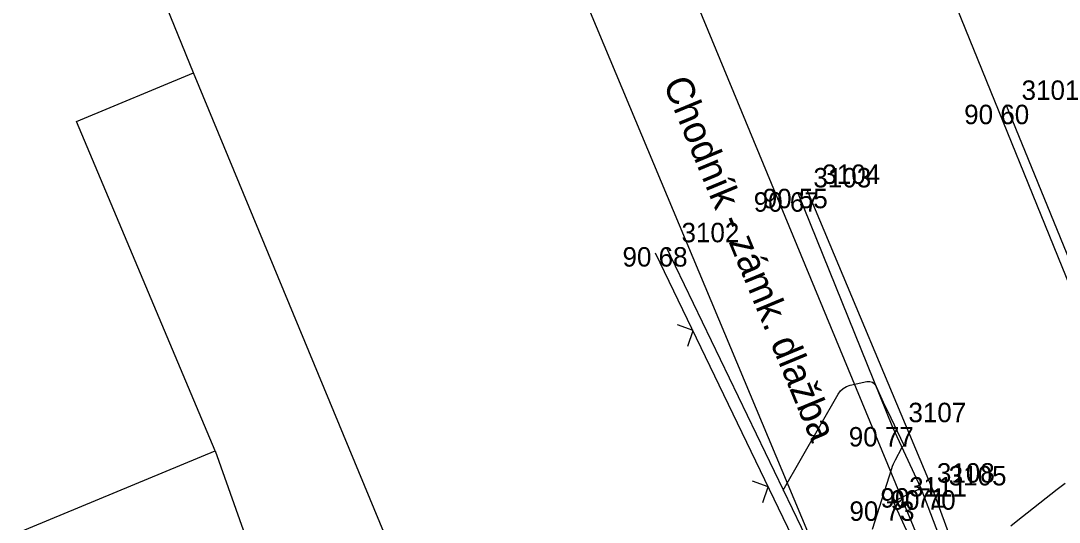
# Model space of a CAD drawing. Extents: x -711081 to -709338, y -1025122 to -1024092.
# Drawn here: x -710165.51 to -710150.55, y -1024668.64 to -1024661.42 of the extents above; entities that cross this region are included whole.
import ezdxf

# ---------------------------------------------------------------- set-up
doc = ezdxf.new("R2010")
doc.units = 0
for name, color, linetype in [('Ex_Minor Contours', 7, 'Continuous'), ('Z_body', 7, 'Continuous'), ('Z_body_cisla', 7, 'Continuous'), ('Z_body_vysky_redukovane', 7, 'Continuous'), ('Z_katastr_hranice', 7, 'Continuous'), ('Z_katastr_vnitrni_kresba', 7, 'Continuous'), ('Z_komunikace', 7, 'Continuous'), ('Z_komunikace_osa', 7, 'Continuous'), ('Z_obruba', 7, 'Continuous'), ('Z_ploty', 7, 'Continuous'), ('Z_ploty_znacky', 7, 'Continuous'), ('Z_popisy', 7, 'Continuous'), ('Z_rozhranni', 7, 'Continuous')]:
    doc.layers.add(name, color=color, linetype=linetype)

# ---------------------------------------------------------------- blocks, each defined once
blk = doc.blocks.new('POINT_DISPLAY')
blk.add_line((0, 0), (0, 0))
blk = doc.blocks.new('Z212')
for p, q in [((-0.17, 0.17), (0, 0)), ((0, 0), (0.17, 0.17))]:
    blk.add_line(p, q)

msp = doc.modelspace()

# ---------------------------------------------------------------- linework, layer by layer
at = {"layer": 'Ex_Minor Contours'}
for points in [[(-710154.523, -1024668.18), (-710153.732, -1024666.795), (-710153.7, -1024666.749), (-710153.661, -1024666.713), (-710153.615, -1024666.687), (-710153.562, -1024666.669), (-710153.321, -1024666.616), (-710153.276, -1024666.612), (-710153.238, -1024666.622), (-710153.207, -1024666.647), (-710153.184, -1024666.685), (-710153.103, -1024666.867), (-710153.083, -1024666.913), (-710153.062, -1024666.958), (-710153.041, -1024667.003), (-710153.019, -1024667.048), (-710152.789, -1024667.52), (-710152.787, -1024667.525), (-710152.787, -1024667.53), (-710152.789, -1024667.534), (-710152.792, -1024667.538), (-710152.806, -1024667.555), (-710152.81, -1024667.559), (-710152.813, -1024667.564), (-710152.816, -1024667.568), (-710152.819, -1024667.573), (-710152.912, -1024667.745), (-710152.928, -1024667.775), (-710152.942, -1024667.806), (-710152.955, -1024667.838), (-710152.966, -1024667.871), (-710153.243, -1024668.745)], [(-710151.246, -1024668.691), (-710151.167, -1024668.632), (-710150.579, -1024668.166), (-710150.463, -1024668.078)]]:
    msp.add_lwpolyline(points, dxfattribs=at)
at = {"layer": 'Z_katastr_hranice'}
for p, q in [((-710173.75, -1024607.8), (-710147.8, -1024671.63)), ((-710165.37, -1024642), (-710153.7, -1024669.91)), ((-710163.02, -1024662.17), (-710164.98, -1024657.36)), ((-710158.94, -1024672.01), (-710163.02, -1024662.17)), ((-710167.15, -1024669.45), (-710162.71, -1024667.61)), ((-710162.71, -1024667.61), (-710160.88, -1024672.79))]:
    msp.add_line(p, q, dxfattribs=at)
at = {"layer": 'Z_katastr_vnitrni_kresba'}
for p, q in [((-710152.36, -1024669.39), (-710168.02, -1024631.63)), ((-710164.71, -1024662.87), (-710163.02, -1024662.17)), ((-710162.71, -1024667.61), (-710164.71, -1024662.87))]:
    msp.add_line(p, q, dxfattribs=at)
at = {"layer": 'Z_komunikace'}
for p, q in [((-710154.19, -1024663.84), (-710152.37, -1024668.18)), ((-710152.37, -1024668.18), (-710152.05, -1024669.05))]:
    msp.add_line(p, q, dxfattribs=at)
at = {"layer": 'Z_komunikace_osa'}
msp.add_line((-710149.55, -1024666.95), (-710151.31, -1024662.63), dxfattribs=at)
at = {"layer": 'Z_obruba'}
for p, q in [((-710154.32, -1024663.89), (-710152.95, -1024667.27)), ((-710152.95, -1024667.27), (-710152.54, -1024668.15)), ((-710152.54, -1024668.15), (-710152.21, -1024669.01))]:
    msp.add_line(p, q, dxfattribs=at)
at = {"layer": 'Z_ploty'}
for p, q in [((-710156.37, -1024664.76), (-710153.91, -1024669.85)), ((-710156.21, -1024664.68), (-710153.8, -1024669.68))]:
    msp.add_line(p, q, dxfattribs=at)
at = {"layer": 'Z_rozhranni'}
for q in [(-710152.54, -1024668.15), (-710152.56, -1024669.17)]:
    msp.add_line((-710152.94, -1024668.34), q, dxfattribs=at)

# ---------------------------------------------------------------- block references
at = {"layer": 'Z_body'}
for p in [(-710151.31, -1024662.63), (-710154.32, -1024663.89), (-710154.19, -1024663.84), (-710156.21, -1024664.68), (-710152.95, -1024667.27), (-710152.54, -1024668.15), (-710152.37, -1024668.18), (-710152.94, -1024668.34)]:
    msp.add_blockref('POINT_DISPLAY', p, dxfattribs=at)
at = {"layer": 'Z_ploty_znacky', "rotation": 115.7}
for p in [(-710155.82, -1024665.88), (-710154.74, -1024668.13)]:
    msp.add_blockref('Z212', p, dxfattribs=at)

# ---------------------------------------------------------------- texts
at = {"layer": 'Z_body_cisla'}
for s, p in [('3101', (-710151.09, -1024662.56)), ('3103', (-710154.09, -1024663.82)), ('3104', (-710153.96, -1024663.77)), ('3102', (-710155.99, -1024664.61)), ('3107', (-710152.72, -1024667.2)), ('3108', (-710152.31, -1024668.07)), ('3105', (-710152.14, -1024668.11)), ('3111', (-710152.71, -1024668.27))]:
    msp.add_text(s, height=0.28, dxfattribs=at).set_placement(p)
at = {"layer": 'Z_body_vysky_redukovane'}
for s, p in [('90 60', (-710151.917, -1024662.91)), ('90 67', (-710154.95, -1024664.17)), ('90 55', (-710154.82, -1024664.12)), ('90 68', (-710156.84, -1024664.96)), ('90 77', (-710153.58, -1024667.55)), ('90 71', (-710153.123, -1024668.43)), ('90 70', (-710152.977, -1024668.46)), ('90 73', (-710153.57, -1024668.62))]:
    msp.add_text(s, height=0.28, dxfattribs=at).set_placement(p)
at = {"layer": 'Z_popisy'}
msp.add_text('Chodník - zámk. dlažba', height=0.4, rotation=292.5, dxfattribs=at).set_placement((-710156.26, -1024662.32))

doc.saveas('drawing.dxf')
